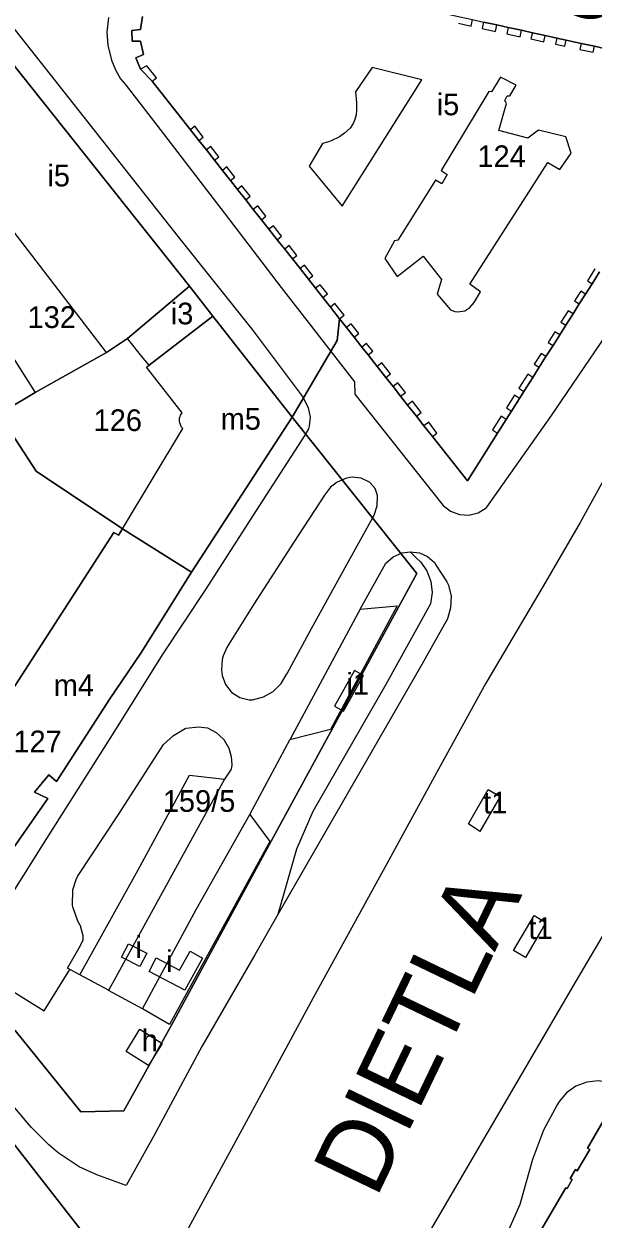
# Model space of a CAD drawing. Extents: x -304109 to -273954, y 21500 to 39796.
# Drawn here: x -293055.4 to -292976.7, y 31283.6 to 31448.9 of the extents above; entities that cross this region are included whole.
import ezdxf

# ---------------------------------------------------------------- set-up
doc = ezdxf.new("R2010")
doc.units = 0
for name, color, linetype in [('Budynki', 7, 'Continuous'), ('Budynki - opisy', 7, 'Continuous'), ('Działki', 7, 'Continuous'), ('Działki - numery', 7, 'Continuous'), ('krawedzie_ulic', 7, 'Continuous'), ('nazwy_ulic', 7, 'Continuous')]:
    doc.layers.add(name, color=color, linetype=linetype)

msp = doc.modelspace()

# ---------------------------------------------------------------- linework, layer by layer
at = {"layer": 'Budynki'}
for points in [[(-293017.67, 31416.86), (-293018.73, 31418.21), (-293019.35, 31417.72), (-293020.39, 31419.03), (-293019.77, 31419.52), (-293020.91, 31420.96), (-293021.53, 31420.47), (-293022.57, 31421.78), (-293021.95, 31422.28), (-293023.09, 31423.72), (-293023.71, 31423.23), (-293024.75, 31424.54), (-293024.13, 31425.03), (-293025.27, 31426.47), (-293025.88, 31425.98), (-293026.85, 31427.21), (-293026.24, 31427.69), (-293027.36, 31429.1), (-293027.97, 31428.62), (-293029.08, 31430.03), (-293028.47, 31430.51), (-293029.58, 31431.92), (-293030.19, 31431.44), (-293031.22, 31432.75), (-293030.62, 31433.23), (-293031.8, 31434.71), (-293032.4, 31434.24), (-293037.71, 31440.96), (-293037.11, 31441.43), (-293038.43, 31443.09), (-293039.29, 31442.61), (-293039.97, 31444.18), (-293038.9, 31444.65), (-293039.29, 31446.51), (-293040.47, 31446.48), (-293040.49, 31447.96), (-293039.31, 31448.08), (-293039.02, 31449.89)], [(-292995.31, 31448.96), (-292993.55, 31448.57), (-292993.35, 31449.47)], [(-292991.82, 31449.13), (-292992.02, 31448.23), (-292990.18, 31447.84), (-292989.99, 31448.73), (-292988.42, 31448.39), (-292988.61, 31447.5), (-292986.77, 31447.11), (-292986.58, 31447.99), (-292985.07, 31447.66), (-292985.26, 31446.79), (-292983.46, 31446.41), (-292983.28, 31447.27), (-292981.69, 31446.92), (-292981.87, 31446.07)], [(-292981.87, 31446.07), (-292980.59, 31445.8), (-292980.41, 31446.64), (-292978.3, 31446.18), (-292978.48, 31445.35), (-292976.64, 31444.96), (-292976.47, 31445.78), (-292974.88, 31445.44), (-292975.05, 31444.62), (-292973.2, 31444.22), (-292973.03, 31445.03), (-292971.5, 31444.7), (-292971.67, 31443.9), (-292969.69, 31443.48), (-292969.53, 31444.27), (-292967.91, 31443.92), (-292968.08, 31443.13), (-292966.39, 31442.77), (-292966.21, 31443.55)], [(-292976.42, 31414.98), (-292977.46, 31413.35), (-292976.8, 31412.93), (-292977.7, 31411.51), (-292978.36, 31411.93), (-292979.23, 31410.56), (-292978.57, 31410.14), (-292979.43, 31408.78), (-292980.1, 31409.21), (-292981.11, 31407.62), (-292980.44, 31407.19), (-292981.29, 31405.86), (-292981.96, 31406.29), (-292982.89, 31404.83), (-292982.21, 31404.4), (-292983.19, 31402.86), (-292983.87, 31403.29), (-292984.81, 31401.82), (-292984.13, 31401.39), (-292985.01, 31399.99), (-292985.7, 31400.43), (-292986.94, 31398.48), (-292986.25, 31398.04), (-292986.86, 31397.07), (-292987.56, 31397.51), (-292988.66, 31395.78), (-292987.97, 31395.33), (-292988.7, 31394.16), (-292989.41, 31394.61), (-292990.61, 31392.73), (-292989.9, 31392.28), (-292994.07, 31385.7), (-292998.89, 31391.8), (-292998.27, 31392.26), (-292999.4, 31393.79), (-293000.07, 31393.29), (-293001.12, 31394.62), (-293000.45, 31395.12), (-293001.68, 31396.68), (-293002.33, 31396.16), (-293003.3, 31397.39), (-293002.65, 31397.9), (-293003.7, 31399.22), (-293004.34, 31398.71), (-293005.35, 31399.98), (-293004.71, 31400.49), (-293005.9, 31402), (-293006.54, 31401.49), (-293007.81, 31403.1), (-293007.17, 31403.61), (-293008.01, 31404.66), (-293008.65, 31404.16), (-293009.74, 31405.54), (-293009.1, 31406.04), (-293010.17, 31407.4), (-293010.81, 31406.89), (-293011.76, 31408.1), (-293011.13, 31408.61), (-293012.39, 31410.2), (-293013.03, 31409.7), (-293014.07, 31411.03), (-293013.44, 31411.53), (-293014.45, 31412.81), (-293015.08, 31412.31), (-293016.07, 31413.55), (-293015.44, 31414.05), (-293016.61, 31415.52), (-293017.23, 31415.03), (-293018.29, 31416.37), (-293017.67, 31416.86)]]:
    msp.add_lwpolyline(points, dxfattribs=at)
for points in [[(-293032.53, 31412.59), (-293041.1, 31405.37), (-293044.03, 31403.41), (-293069.78, 31436.91), (-293069.06, 31437.46), (-293070.09, 31438.82), (-293060.12, 31447.22)], [(-293007.26, 31442.84), (-293009.57, 31439.46), (-293009.42, 31437.99), (-293009.42, 31436.93), (-293009.47, 31436.3), (-293009.63, 31435.64), (-293009.86, 31435.1), (-293010.28, 31434.45), (-293011.05, 31433.78), (-293011.76, 31433.24), (-293012.9, 31432.72), (-293013.44, 31432.53), (-293014.12, 31432.35), (-293015.97, 31429.22), (-293011.41, 31423.68), (-293000.36, 31441.12)], [(-292997.7, 31428.61), (-292996.84, 31428.04), (-292997.62, 31426.75), (-292998.48, 31427.28), (-293003.71, 31418.95), (-293004.15, 31418.87), (-293005.51, 31416.41), (-293003.76, 31413.96), (-293000.196, 31416.754), (-292997.64, 31413.53), (-292998.25, 31411.49), (-292996.39, 31409.33), (-292995.8, 31409.09), (-292995.39, 31409.06), (-292994.41, 31409.21), (-292993.72, 31409.65), (-292993.13, 31410.36), (-292992.25, 31411.8), (-292993.72, 31412.88), (-292982.93, 31429.69), (-292981.29, 31428.72), (-292979.72, 31431.01), (-292980.43, 31433.27), (-292984.2, 31434.17), (-292985.69, 31433.09), (-292989.72, 31434.14), (-292988.67, 31437.88), (-292988.89, 31438.28), (-292988.57, 31438.94), (-292988.18, 31438.94), (-292987.32, 31440.41), (-292989.47, 31441.53), (-292990.72, 31439.48), (-292991.11, 31439.53)], [(-293029.29, 31408.47), (-293038.12, 31401.66), (-293038.93, 31402.66), (-293041.1, 31405.37), (-293032.53, 31412.59)], [(-293029.29, 31408.47), (-293018.3, 31394.48), (-293032.24, 31373.05), (-293041.81, 31379.04), (-293033.46, 31392.93), (-293033.62, 31393.12), (-293033.86, 31393.72), (-293033.89, 31393.97), (-293033.89, 31394.37), (-293033.84, 31394.57), (-293033.77, 31394.77), (-293033.53, 31395.08), (-293038.47, 31401.4), (-293038.12, 31401.66)], [(-293061.26, 31400.84), (-293057.35, 31403.32), (-293053.91, 31397.89), (-293057.9, 31395.48)], [(-293032.24, 31373.05), (-293039.25, 31361.83), (-293043.57, 31355.54), (-293050.92, 31344.1), (-293052, 31345.02), (-293054, 31342.6), (-293052.15, 31341.75), (-293058.34, 31332.79), (-293066.55, 31337.84), (-293064.23, 31341.25), (-293066.25, 31342.59), (-293043, 31378.54), (-293042.35, 31378.15), (-293041.81, 31379.04)], [(-293011.2, 31353.83), (-293008.46, 31358.74), (-293009.695, 31359.429), (-293012.434, 31354.519)], [(-292992.35, 31337.2), (-292993.89, 31338.25), (-292991.18, 31342.99), (-292989.54, 31342.04)], [(-292986.01, 31319.76), (-292987.66, 31320.72), (-292984.843, 31325.562), (-292983.197, 31324.604)], [(-293040.95, 31321.66), (-293038.41, 31320.37), (-293039.41, 31318.5), (-293041.94, 31319.8)], [(-293038.12, 31317.84), (-293037.12, 31319.72), (-293033.901, 31318.008), (-293032.45, 31320.61), (-293030.71, 31319.64), (-293033.15, 31315.25)], [(-293039.41, 31309.84), (-293036.33, 31307.87), (-293038.18, 31304.84), (-293041.3, 31306.745)], [(-292953.77, 31288.35), (-292961.56, 31274.59), (-292964.44, 31276.29), (-292965.27, 31275.23), (-292964.92, 31273.55), (-292965.61, 31272.72), (-292967.72, 31272.28), (-292968.67, 31272.98), (-292968.99, 31275.03), (-292969.74, 31275.4), (-292972.287, 31270.943), (-292971.983, 31270.735), (-292972.62, 31269.8), (-292986.41, 31277.76), (-292980.45, 31287.91), (-292980.27, 31287.81), (-292979.55, 31289.03), (-292979.83, 31289.2), (-292979.11, 31290.42), (-292978.86, 31290.27), (-292977.13, 31293.18), (-292977.46, 31293.38), (-292974.51, 31298.35), (-292972.3, 31299.18)]]:
    msp.add_lwpolyline(points, close=True, dxfattribs=at)
at = {"layer": 'Działki'}
for points in [[(-292880.9, 31465.72), (-292930.71, 31448.59), (-292958.47, 31441.84), (-292966.21, 31443.55), (-292967.91, 31443.92), (-292969.53, 31444.27), (-292971.5, 31444.7), (-292973.03, 31445.03), (-292974.88, 31445.44), (-292976.47, 31445.78), (-292978.3, 31446.18), (-292980.41, 31446.64), (-292981.69, 31446.92), (-292983.28, 31447.27), (-292985.07, 31447.66), (-292986.58, 31447.99), (-292988.42, 31448.39), (-292989.99, 31448.73), (-292991.82, 31449.13)], [(-292998.38, 31450.58), (-292996.72, 31450.21), (-292995.11, 31449.85), (-292993.35, 31449.47), (-292991.82, 31449.13), (-292989.99, 31448.73), (-292988.42, 31448.39), (-292986.58, 31447.99), (-292985.07, 31447.66), (-292983.28, 31447.27), (-292981.69, 31446.92), (-292980.41, 31446.64), (-292978.3, 31446.18), (-292976.47, 31445.78), (-292974.88, 31445.44), (-292973.03, 31445.03), (-292971.5, 31444.7), (-292969.53, 31444.27), (-292967.91, 31443.92), (-292966.21, 31443.55), (-292958.47, 31441.84)], [(-293039.02, 31449.89), (-293039.31, 31448.08), (-293040.49, 31447.96), (-293040.47, 31446.48), (-293039.29, 31446.51), (-293038.9, 31444.65), (-293039.97, 31444.18), (-293039.29, 31442.61), (-293037.71, 31440.96), (-293032.4, 31434.24), (-293031.22, 31432.75), (-293030.19, 31431.44), (-293029.08, 31430.03), (-293027.97, 31428.62), (-293026.85, 31427.21), (-293025.88, 31425.98), (-293024.75, 31424.54), (-293023.71, 31423.23), (-293022.57, 31421.78), (-293021.53, 31420.47), (-293020.39, 31419.03), (-293019.35, 31417.72), (-293018.29, 31416.37), (-293017.23, 31415.03), (-293016.07, 31413.55), (-293015.08, 31412.31), (-293014.07, 31411.03), (-293013.03, 31409.7), (-293011.76, 31408.1), (-293012.1, 31405.1), (-293018.3, 31394.48), (-293029.29, 31408.47), (-293032.53, 31412.59), (-293060.12, 31447.22)], [(-292975.77, 31414.57), (-292976.8, 31412.93), (-292977.7, 31411.51), (-292978.57, 31410.14), (-292979.43, 31408.78), (-292980.44, 31407.19), (-292981.29, 31405.86), (-292982.21, 31404.4), (-292983.19, 31402.86), (-292984.13, 31401.39), (-292985.01, 31399.99), (-292986.25, 31398.04), (-292986.86, 31397.07), (-292987.97, 31395.33), (-292988.7, 31394.16), (-292989.9, 31392.28), (-292994.07, 31385.7), (-292998.89, 31391.8), (-293000.07, 31393.29), (-293001.12, 31394.62), (-293002.33, 31396.16), (-293003.3, 31397.39), (-293004.34, 31398.71), (-293005.35, 31399.98), (-293006.54, 31401.49), (-293007.81, 31403.1), (-293008.65, 31404.16), (-293009.74, 31405.54), (-293010.81, 31406.89), (-293011.76, 31408.1), (-293013.03, 31409.7), (-293014.07, 31411.03), (-293015.08, 31412.31), (-293016.07, 31413.55), (-293017.23, 31415.03), (-293018.29, 31416.37), (-293019.35, 31417.72), (-293020.39, 31419.03), (-293021.53, 31420.47), (-293022.57, 31421.78), (-293023.71, 31423.23), (-293024.75, 31424.54), (-293025.88, 31425.98), (-293026.85, 31427.21), (-293027.97, 31428.62), (-293029.08, 31430.03), (-293030.19, 31431.44), (-293031.22, 31432.75), (-293032.4, 31434.24), (-293037.71, 31440.96), (-293039.29, 31442.61), (-293039.97, 31444.18), (-293038.9, 31444.65), (-293039.29, 31446.51), (-293040.47, 31446.48), (-293040.49, 31447.96), (-293039.31, 31448.08), (-293039.02, 31449.89)], [(-293056.64, 31309.65), (-293047.57, 31298.43), (-293041.62, 31298.54), (-293034.99, 31310.49), (-293021.23, 31335.84), (-293001.07, 31372.85), (-293018.3, 31394.48), (-293012.1, 31405.1), (-293011.76, 31408.1), (-293010.81, 31406.89), (-293009.74, 31405.54), (-293008.65, 31404.16), (-293007.81, 31403.1), (-293006.54, 31401.49), (-293005.35, 31399.98), (-293004.34, 31398.71), (-293003.3, 31397.39), (-293002.33, 31396.16), (-293001.12, 31394.62), (-293000.07, 31393.29), (-292998.89, 31391.8), (-292994.07, 31385.7), (-292989.9, 31392.28), (-292988.7, 31394.16), (-292987.97, 31395.33), (-292986.86, 31397.07), (-292986.25, 31398.04), (-292985.01, 31399.99), (-292984.13, 31401.39), (-292983.19, 31402.86), (-292982.21, 31404.4), (-292981.29, 31405.86), (-292980.44, 31407.19), (-292979.43, 31408.78), (-292978.57, 31410.14), (-292977.7, 31411.51), (-292976.8, 31412.93), (-292975.77, 31414.57)], [(-293010.87, 31235.07), (-293073.53, 31315.33)], [(-293073.53, 31315.33), (-293010.87, 31235.07), (-293011.95, 31233.11), (-293015.98, 31226.09), (-293026.83, 31207.45), (-293034.94, 31220.44), (-293053.43, 31247.66), (-293061.36, 31261.5)], [(-292974.56, 31298.34), (-292977.46, 31293.38), (-292977.13, 31293.18), (-292978.86, 31290.27), (-292979.11, 31290.42), (-292979.83, 31289.2), (-292979.55, 31289.03), (-292980.27, 31287.81), (-292980.45, 31287.91), (-292986.41, 31277.76)]]:
    msp.add_lwpolyline(points, dxfattribs=at)
for points in [[(-293060.12, 31447.22), (-293032.53, 31412.59), (-293041.1, 31405.37), (-293044.03, 31403.41), (-293053.91, 31397.89), (-293057.9, 31395.48), (-293061.26, 31400.84), (-293067.64, 31411.08), (-293063.93, 31413.7), (-293061.25, 31415.4), (-293060.5, 31415.92), (-293069.46, 31429.75), (-293073.48, 31436), (-293070.09, 31438.82)], [(-293032.53, 31412.59), (-293029.29, 31408.47), (-293018.3, 31394.48), (-293032.24, 31373.05), (-293041.81, 31379.04), (-293053.73, 31387.04), (-293058.9, 31394.88), (-293057.9, 31395.48), (-293053.91, 31397.89), (-293044.03, 31403.41), (-293041.1, 31405.37)], [(-293098.47, 31357.06), (-293114.07, 31382.3), (-293100.74, 31390.34), (-293099.2, 31391.24), (-293079.1, 31402.99), (-293078.33, 31403.55), (-293077.87, 31404.78), (-293067.64, 31411.08), (-293061.26, 31400.84), (-293057.9, 31395.48), (-293058.9, 31394.88), (-293053.73, 31387.04), (-293041.81, 31379.04), (-293042.35, 31378.15), (-293043, 31378.54), (-293066.25, 31342.59), (-293067.96, 31342.9), (-293069.18, 31347.21), (-293071.28, 31353.43), (-293067.78, 31355.22), (-293075.35, 31368.17), (-293080.54, 31365.82), (-293084.38, 31364.08), (-293085.48, 31363.58)], [(-293065.91, 31321.49), (-293058.34, 31332.79), (-293052.15, 31341.75), (-293054, 31342.6), (-293052, 31345.02), (-293050.92, 31344.1), (-293043.57, 31355.54), (-293039.25, 31361.83), (-293032.24, 31373.05), (-293018.3, 31394.48), (-293001.07, 31372.85), (-293021.23, 31335.84), (-293034.99, 31310.49), (-293041.62, 31298.54), (-293047.57, 31298.43), (-293056.64, 31309.65)], [(-293070.09, 31340.02), (-293067.96, 31342.9), (-293066.25, 31342.59), (-293043, 31378.54), (-293042.35, 31378.15), (-293041.81, 31379.04), (-293032.24, 31373.05), (-293039.25, 31361.83), (-293043.57, 31355.54), (-293050.92, 31344.1), (-293052, 31345.02), (-293054, 31342.6), (-293052.15, 31341.75), (-293058.34, 31332.79), (-293066.55, 31337.84)], [(-292953.77, 31288.35), (-292961.56, 31274.59), (-292966.47, 31266.27), (-292972.62, 31269.8), (-292972.96, 31269.99), (-292986.41, 31277.76), (-292980.45, 31287.91), (-292980.27, 31287.81), (-292979.55, 31289.03), (-292979.83, 31289.2), (-292979.11, 31290.42), (-292978.86, 31290.27), (-292977.13, 31293.18), (-292977.46, 31293.38), (-292974.56, 31298.34), (-292974.51, 31298.35), (-292972.3, 31299.18)]]:
    msp.add_lwpolyline(points, close=True, dxfattribs=at)
at = {"layer": 'krawedzie_ulic'}
for points in [[(-293075.043, 31470.516), (-293073.314, 31468.672), (-293071.381, 31466.314), (-293066.413, 31460.132), (-293056.656, 31447.989), (-293045.774, 31434.243), (-293034.083, 31419.43), (-293023.831, 31406.597), (-293016.792, 31397.209), (-293016.117, 31395.785), (-293015.839, 31394.467), (-293015.94, 31393.236), (-293016.054, 31392.858), (-293016.563, 31391.985), (-293022.877, 31382.236), (-293030.298, 31370.651), (-293036.303, 31361.619), (-293042.682, 31351.445), (-293052.871, 31335.356), (-293063.215, 31318.931), (-293052.639, 31312.398), (-293049.071, 31318.098)], [(-293043.734, 31449.776), (-293043.967, 31447.725), (-293043.848, 31445.956), (-293043.316, 31443.859), (-293042.758, 31442.545), (-293042.076, 31441.273), (-293041.452, 31440.564), (-293037.045, 31434.87), (-293027.735, 31422.724), (-293019.819, 31412.403), (-293009.701, 31399.391), (-293009.634, 31397.648), (-293000.092, 31385.654), (-292997.413, 31382.274), (-292996.38, 31381.469), (-292995.152, 31381.01), (-292993.844, 31380.942), (-292992.575, 31381.269), (-292991.463, 31381.961), (-292991.371, 31382.042), (-292982.492, 31394.587), (-292974.871, 31405.82)], [(-292973.747, 31388.453), (-292978.456, 31379.912), (-292983.579, 31371.118), (-292991.492, 31357.709), (-292998.077, 31345.791), (-293004.927, 31333.201), (-293015.402, 31314.158), (-293023.245, 31299.642), (-293025.543, 31295.408), (-293033.254, 31281.25)], [(-293013.84, 31383.691), (-293018.094, 31377.191), (-293023.632, 31368.609), (-293027.309, 31362.715), (-293027.887, 31361.497), (-293028.014, 31360.97), (-293028.113, 31359.51), (-293028.002, 31358.736), (-293027.564, 31357.52), (-293026.776, 31356.494), (-293026.672, 31356.398), (-293025.555, 31355.717), (-293024.284, 31355.402), (-293023.786, 31355.386), (-293022.266, 31355.812), (-293020.956, 31356.562), (-293019.846, 31357.657), (-293019.049, 31358.997), (-293019.026, 31359.051), (-293015.619, 31365.256), (-293010.73, 31374.126), (-293006.969, 31380.935), (-293006.549, 31382.222), (-293006.491, 31383.64), (-293006.835, 31384.61), (-293007.528, 31385.421), (-293007.631, 31385.494), (-293008.766, 31386.033), (-293010.011, 31386.19), (-293010.802, 31386.043), (-293012.085, 31385.487), (-293012.994, 31384.791), (-293013.84, 31383.691)], [(-293001.962, 31375.872), (-293000.711, 31375.737), (-292999.565, 31375.219), (-292998.638, 31374.37), (-292998.365, 31373.979), (-292996.916, 31371.728), (-292996.676, 31371.269), (-292996.331, 31369.714), (-292996.383, 31368.122), (-292996.828, 31366.593), (-292997.027, 31366.175), (-293000.539, 31359.949), (-293017.142, 31331.158), (-293020.294, 31325.689)], [(-293001.962, 31375.872), (-293001.092, 31374.967), (-293000.574, 31374.475), (-292999.667, 31373.215), (-292999.111, 31371.766), (-292998.942, 31370.223), (-292999.171, 31368.688), (-293005.343, 31357.5), (-293015.461, 31339.941), (-293017.732, 31334.754), (-293020.294, 31325.689)], [(-293008.888, 31367.927), (-293005.364, 31374.306), (-293004.336, 31375.18), (-293003.097, 31375.717), (-293001.962, 31375.872)], [(-293008.888, 31367.927), (-293003.776, 31368.4), (-293013.022, 31351.311), (-293018.62, 31349.874)], [(-293008.888, 31367.927), (-293018.62, 31349.874)], [(-293047.685, 31317.349), (-293049.391, 31318.271), (-293047.623, 31321.407), (-293047.258, 31322.178), (-293047.229, 31322.772), (-293047.636, 31324.139), (-293048, 31324.799), (-293048.682, 31326.764), (-293048.727, 31326.961), (-293048.695, 31329.128), (-293048.227, 31330.544), (-293048.014, 31330.941), (-293042.258, 31339.661), (-293036.105, 31349.21), (-293034.744, 31350.473), (-293033.144, 31351.416), (-293032.992, 31351.483), (-293031.268, 31351.635), (-293030.044, 31351.5), (-293028.823, 31350.887), (-293027.83, 31349.948), (-293027.78, 31349.883), (-293027.063, 31348.703), (-293026.739, 31347.567), (-293026.658, 31346.388), (-293026.773, 31345.78), (-293027.703, 31344.435)], [(-293024.191, 31339.52), (-293018.62, 31349.874)], [(-293047.685, 31317.349), (-293039.645, 31331.86), (-293032.53, 31344.988), (-293027.703, 31344.435)], [(-293027.703, 31344.435), (-293036.011, 31329.201), (-293043.72, 31315.208)], [(-293024.191, 31339.52), (-293021.423, 31335.785), (-293035.3, 31310.492), (-293039.042, 31312.659)], [(-293039.042, 31312.659), (-293031.618, 31326.391), (-293024.191, 31339.52)], [(-293006.389, 31269.682), (-292978.996, 31316.468), (-292970.967, 31330.062)], [(-293020.294, 31325.689), (-293023.489, 31320.144), (-293030.816, 31307.458), (-293037.51, 31295.003), (-293041.312, 31288.215), (-293045.357, 31289.685), (-293047.803, 31290.79), (-293050.705, 31292.76), (-293052.019, 31293.825), (-293054.401, 31296.263), (-293054.985, 31296.956), (-293057.143, 31299.512)], [(-293020.294, 31325.689), (-293020.294, 31325.688)], [(-293043.72, 31315.208), (-293043.746, 31315.222), (-293047.685, 31317.349)], [(-293039.042, 31312.659), (-293043.72, 31315.208)], [(-293043.72, 31315.208), (-293043.72, 31315.207)], [(-292927.198, 31275.202), (-292942.226, 31284.168), (-292956.612, 31292.659), (-292972.941, 31301.857), (-292974.405, 31302.464), (-292975.974, 31302.687), (-292977.55, 31302.512), (-292979.031, 31301.949), (-292980.326, 31301.034), (-292981.352, 31299.826), (-292981.617, 31299.38), (-292983.538, 31295.895), (-292985.052, 31291.815), (-292986.796, 31285.597), (-292988.689, 31281.313)]]:
    msp.add_lwpolyline(points, dxfattribs=at)

# ---------------------------------------------------------------- texts
at = {"layer": 'Budynki - opisy'}
for s, p in [('i5', (-292998.308, 31436.243)), ('i5', (-293052.196, 31426.395)), ('i3', (-293035.113, 31407.322)), ('m5', (-293028.218, 31392.746)), ('i1', (-293010.805, 31356.103)), ('m4', (-293051.317, 31355.911)), ('t1', (-292991.882, 31339.681)), ('t1', (-292985.614, 31322.31)), ('i', (-293040.003, 31319.692)), ('i', (-293035.772, 31317.747)), ('h', (-293039.143, 31306.78))]:
    msp.add_text(s, height=3, dxfattribs=at).set_placement(p)
at = {"layer": 'Działki - numery'}
for s, p in [('124', (-292992.676, 31429.07)), ('132', (-293054.936, 31406.823)), ('126', (-293045.8, 31392.564)), ('127', (-293056.901, 31348.144)), ('159/5', (-293036.22, 31339.9))]:
    msp.add_text(s, height=3, dxfattribs=at).set_placement(p)
at = {"layer": 'nazwy_ulic'}
for s, rotation, p in [('WIELOPOLE', 346.21844, (-293033.778, 31463.465)), ('DIETLA', 64.31486, (-293006.71, 31286.284))]:
    msp.add_text(s, height=10, rotation=rotation, dxfattribs=at).set_placement(p)

doc.saveas('drawing.dxf')
